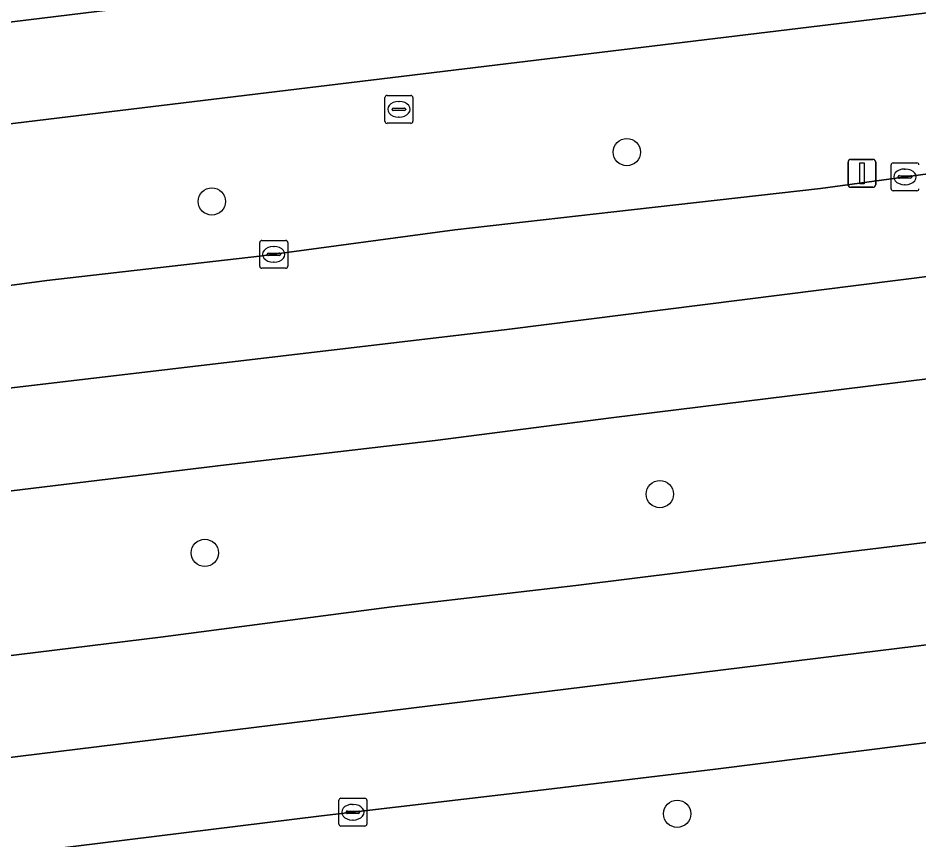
# Model space of a CAD drawing. Extents: x 161477 to 163040, y 383680 to 384871.
# Drawn here: x 161927.77 to 161960.06, y 384024.24 to 384053.7 of the extents above; entities that cross this region are included whole.
import ezdxf

# ---------------------------------------------------------------- set-up
doc = ezdxf.new("R2010")
doc.units = 0
for name, color, linetype in [('IMGEO_Berm_groen', 7, 'Continuous'), ('IMGEO_Boom', 7, 'Continuous'), ('IMGEO_Fietspad_gesloten', 7, 'Continuous'), ('IMGEO_Kolk', 7, 'Continuous'), ('IMGEO_Lichtmast', 7, 'Continuous'), ('IMGEO_Rijbaan_lokaal_gesloten', 7, 'Continuous'), ('IMGEO_Rioolput', 7, 'Continuous')]:
    doc.layers.add(name, color=color, linetype=linetype)

msp = doc.modelspace()

# ---------------------------------------------------------------- linework, layer by layer
at = {"layer": 'IMGEO_Berm_groen'}
for points in [[(162179.927, 384080.597), (162164.799, 384078.716), (162037.295, 384063.34), (162003.42, 384059.174), (162000, 384058.753), (161967.373, 384054.741), (161896.962, 384046.212), (161847.953, 384040.275), (161822.49, 384037.235), (161793.606, 384033.742), (161792.05, 384033.368), (161791.016, 384033.255), (161789.879, 384033.126), (161782.08, 384032.349)], [(162186.915, 384068.26), (162005.779, 384046.356), (162000, 384045.657), (161987.218, 384044.084), (161979.791, 384043.121), (161973.119, 384042.354), (161968.425, 384041.721), (161962.69, 384041.055), (161956.209, 384040.252), (161949.03, 384039.374), (161942.719, 384038.556), (161935.229, 384037.691), (161927.541, 384036.751), (161914.738, 384035.23), (161909.622, 384034.647), (161903.15, 384033.885), (161899.681, 384033.408), (161894.025, 384032.784), (161888.791, 384032.099), (161882.389, 384031.339), (161877.612, 384030.793), (161870.482, 384029.937), (161863.792, 384029.049), (161858.477, 384028.412)], [(161854.166, 384022.062), (161862.148, 384023.025), (161868.493, 384023.755), (161875.103, 384024.611), (161881.096, 384025.303), (161887.995, 384026.183), (161892.7, 384026.697), (161898.618, 384027.408), (161904.739, 384028.152), (161912.208, 384029.026), (161918.49, 384029.795), (161926.538, 384030.732), (161932.884, 384031.511), (161941.167, 384032.594), (161947.767, 384033.359), (161955.645, 384034.342), (161962.463, 384035.163), (161969.768, 384036.032), (161974.918, 384036.586), (161982.858, 384037.61), (161991.596, 384038.663), (162000, 384039.742), (162006.847, 384040.554), (162097.498, 384051.298)], [(161857.408, 384035.62), (161864.1, 384036.367), (161869.714, 384037.111), (161875.008, 384037.786), (161883.145, 384038.766), (161890.894, 384039.656), (161897.615, 384040.464), (161906.349, 384041.566), (161914.495, 384042.556), (161921.737, 384043.345), (161928.805, 384044.291), (161936.424, 384045.158), (161943.431, 384046.103), (161949.126, 384046.758), (161956.536, 384047.591), (161962.567, 384048.414), (161970.007, 384049.256), (161977.435, 384050.21)], [(162036.516, 384037.016), (162009.54, 384033.893), (162008.109, 384033.699), (162000, 384032.599), (161996.88, 384032.194), (161990.538, 384031.465), (161981.752, 384030.422), (161974.434, 384029.511), (161966.996, 384028.578), (161961.213, 384027.84), (161952.768, 384026.784), (161946.406, 384026.014), (161938.648, 384025.104), (161928.777, 384023.886), (161920.55, 384022.895), (161914.21, 384022.046), (161904.857, 384020.891), (161896.801, 384019.864), (161888.804, 384018.877), (161880.897, 384017.893), (161873.318, 384016.997), (161865.049, 384016.046), (161854.527, 384014.894)]]:
    msp.add_lwpolyline(points, dxfattribs=at)
msp.add_lwpolyline([(162036.674, 384066.924), (162037.582, 384067.034), (162038.924, 384068.822), (162038.896, 384068.971), (162005.124, 384064.883), (161960.6, 384059.493), (161945.247, 384057.634), (161922.11, 384054.757), (161918.446, 384054.301), (161918.491, 384054.006), (161916.62, 384053.79), (161916.531, 384054.083), (161895.034, 384051.475), (161896.476, 384049.775), (161967.056, 384058.389), (162000, 384062.428), (162002.758, 384062.766)], close=True, dxfattribs=at)
at = {"layer": 'IMGEO_Boom'}
for centre in [(161949.593, 384048.895), (161934.718, 384047.126), (161950.774, 384036.637), (161934.468, 384034.528), (161951.397, 384025.182)]:
    msp.add_circle(centre, 0.489, dxfattribs=at)
at = {"layer": 'IMGEO_Fietspad_gesloten'}
msp.add_lwpolyline([(162179.402, 384084.189), (162164.301, 384082.326), (162042.321, 384067.606), (162040.757, 384067.417), (162037.582, 384067.034), (162036.674, 384066.924), (162002.758, 384062.766), (162000, 384062.428), (161967.056, 384058.389), (161896.476, 384049.775), (161896.962, 384046.212), (161967.373, 384054.741), (162000, 384058.753), (162003.42, 384059.174), (162037.295, 384063.34), (162164.799, 384078.716)], dxfattribs=at)
at = {"layer": 'IMGEO_Kolk'}
for p, q in [((161959.063, 384047.58), (161959.063, 384048.432)), ((161959.138, 384048.506), (161959.99, 384048.506)), ((161959.551, 384048.286), (161959.576, 384048.286)), ((161959.322, 384048), (161959.322, 384048.012)), ((161959.76, 384047.963), (161959.362, 384047.963)), ((161959.365, 384048.049), (161959.763, 384048.049)), ((161959.806, 384048.012), (161959.806, 384048)), ((161959.574, 384047.726), (161959.549, 384047.726)), ((161959.99, 384047.506), (161959.138, 384047.506)), ((161936.513, 384045.729), (161937.365, 384045.729)), ((161936.438, 384044.803), (161936.438, 384045.655)), ((161936.926, 384045.509), (161936.951, 384045.509)), ((161937.439, 384045.655), (161937.439, 384044.803)), ((161936.697, 384045.223), (161936.697, 384045.235)), ((161937.135, 384045.186), (161936.737, 384045.186)), ((161936.74, 384045.272), (161937.138, 384045.272)), ((161937.181, 384045.235), (161937.181, 384045.223)), ((161937.365, 384044.729), (161936.513, 384044.729)), ((161936.949, 384044.949), (161936.924, 384044.949)), ((161939.274, 384024.81), (161939.274, 384025.662)), ((161939.349, 384025.736), (161940.201, 384025.736)), ((161940.275, 384025.662), (161940.275, 384024.81)), ((161939.762, 384025.516), (161939.787, 384025.516)), ((161939.533, 384025.23), (161939.533, 384025.242)), ((161939.971, 384025.193), (161939.573, 384025.193)), ((161939.576, 384025.279), (161939.974, 384025.279)), ((161940.017, 384025.242), (161940.017, 384025.23)), ((161940.201, 384024.736), (161939.349, 384024.736)), ((161939.785, 384024.956), (161939.76, 384024.956))]:
    msp.add_line(p, q, dxfattribs=at)
for points in [[(161959.063, 384047.58), (161959.063, 384048.432)], [(161959.138, 384048.506), (161959.99, 384048.506)], [(161959.99, 384047.506), (161959.138, 384047.506)], [(161936.513, 384045.729), (161937.365, 384045.729)], [(161936.438, 384044.803), (161936.438, 384045.655)], [(161937.439, 384045.655), (161937.439, 384044.803)], [(161937.365, 384044.729), (161936.513, 384044.729)], [(161939.274, 384024.81), (161939.274, 384025.662)], [(161939.349, 384025.736), (161940.201, 384025.736)], [(161940.275, 384025.662), (161940.275, 384024.81)], [(161940.201, 384024.736), (161939.349, 384024.736)]]:
    msp.add_lwpolyline(points, dxfattribs=at)
for centre, radius, start, end in [((161959.14, 384048.43), 0.0765, 91.552, 178.448), ((161959.14, 384048.43), 0.0765, 91.552, 178.448), ((161959.988, 384048.43), 0.0765, 1.552, 88.448), ((161959.988, 384048.43), 0.0765, 1.552, 88.448), ((161959.362, 384048.009), 0.0403, 85.8775, 175.7526), ((161959.359, 384047.999), 0.0366, 178.938, 274.7102), ((161959.763, 384048.006), 0.043, 264.8664, 352.4533), ((161959.767, 384048.011), 0.0386, 1.7309, 96.639), ((161959.14, 384047.582), 0.0765, 181.552, 268.448), ((161959.14, 384047.582), 0.0765, 181.552, 268.448), ((161959.988, 384047.582), 0.0765, 271.552, 358.448), ((161959.988, 384047.582), 0.0765, 271.552, 358.448), ((161936.515, 384045.653), 0.0765, 91.552, 178.448), ((161936.515, 384045.653), 0.0765, 91.552, 178.448), ((161937.363, 384045.653), 0.0765, 1.552, 88.448), ((161937.363, 384045.653), 0.0765, 1.552, 88.448), ((161936.737, 384045.232), 0.0403, 85.8775, 175.7526), ((161936.734, 384045.222), 0.0366, 178.938, 274.7102), ((161937.138, 384045.229), 0.043, 264.8664, 352.4533), ((161937.142, 384045.234), 0.0386, 1.7309, 96.639), ((161936.515, 384044.805), 0.0765, 181.552, 268.448), ((161936.515, 384044.805), 0.0765, 181.552, 268.448), ((161937.363, 384044.805), 0.0765, 271.552, 358.448), ((161937.363, 384044.805), 0.0765, 271.552, 358.448), ((161939.351, 384025.66), 0.0765, 91.552, 178.448), ((161939.351, 384025.66), 0.0765, 91.552, 178.448), ((161940.199, 384025.66), 0.0765, 1.552, 88.448), ((161940.199, 384025.66), 0.0765, 1.552, 88.448), ((161939.573, 384025.239), 0.0403, 85.8775, 175.7526), ((161939.57, 384025.229), 0.0366, 178.938, 274.7102), ((161939.974, 384025.236), 0.043, 264.8664, 352.4533), ((161939.978, 384025.241), 0.0386, 1.7309, 96.639), ((161939.351, 384024.812), 0.0765, 181.552, 268.448), ((161939.351, 384024.812), 0.0765, 181.552, 268.448), ((161940.199, 384024.812), 0.0765, 271.552, 358.448), ((161940.199, 384024.812), 0.0765, 271.552, 358.448)]:
    msp.add_arc(centre, radius, start, end, dxfattribs=at)
for centre, major_axis, ratio, start_param, end_param in [((161959.55, 384048.006), (-0.387, 0.002), 0.722429, 4.712389, 7.853982), ((161959.575, 384048.006), (-0.39, 0.002), 0.717154, 1.570796, 4.712389), ((161936.925, 384045.229), (-0.387, 0.002), 0.722429, 4.712389, 7.853982), ((161936.95, 384045.229), (-0.39, 0.002), 0.717154, 1.570796, 4.712389), ((161939.761, 384025.236), (-0.387, 0.002), 0.722429, 4.712389, 7.853982), ((161939.786, 384025.236), (-0.39, 0.002), 0.717154, 1.570796, 4.712389)]:
    msp.add_ellipse(centre, major_axis=major_axis, ratio=ratio, start_param=start_param, end_param=end_param, dxfattribs=at)
at = {"layer": 'IMGEO_Lichtmast'}
for p, q in [((161957.624, 384048.634), (161958.414, 384048.634)), ((161958.414, 384048.634), (161957.624, 384048.634)), ((161957.524, 384047.734), (161957.524, 384048.534)), ((161957.524, 384048.534), (161957.524, 384047.734)), ((161958.514, 384048.534), (161958.514, 384047.734)), ((161958.514, 384047.734), (161958.514, 384048.534)), ((161958.414, 384047.634), (161957.624, 384047.634)), ((161957.624, 384047.634), (161958.414, 384047.634))]:
    msp.add_line(p, q, dxfattribs=at)
msp.add_lwpolyline([(161957.944, 384048.509), (161958.094, 384048.509), (161958.094, 384047.759), (161957.944, 384047.759), (161957.944, 384048.509)], dxfattribs=at)
for centre, start, end in [((161957.624, 384048.534), 90, 180), ((161957.624, 384048.534), 90, 180), ((161958.414, 384048.534), 0, 90), ((161958.414, 384048.534), 360, 90), ((161957.624, 384047.734), 180, 270), ((161957.624, 384047.734), 180, 270), ((161958.414, 384047.734), 270, 0), ((161958.414, 384047.734), 270, 0)]:
    msp.add_arc(centre, 0.1, start, end, dxfattribs=at)
at = {"layer": 'IMGEO_Rijbaan_lokaal_gesloten'}
for points in [[(161858.477, 384028.412), (161863.792, 384029.049), (161870.482, 384029.937), (161877.612, 384030.793), (161882.389, 384031.339), (161888.791, 384032.099), (161894.025, 384032.784), (161899.681, 384033.408), (161903.15, 384033.885), (161909.622, 384034.647), (161914.738, 384035.23), (161927.541, 384036.751), (161935.229, 384037.691), (161942.719, 384038.556), (161949.03, 384039.374), (161956.209, 384040.252), (161962.69, 384041.055), (161968.425, 384041.721), (161973.119, 384042.354), (161979.791, 384043.121), (161987.218, 384044.084), (162000, 384045.657), (162005.779, 384046.356), (162186.915, 384068.26)], [(162061.99, 384060.529), (162004.465, 384053.494), (162000, 384052.948), (161996.3, 384052.485), (161989.699, 384051.67), (161982.251, 384050.756), (161977.435, 384050.21), (161970.007, 384049.256), (161962.567, 384048.414), (161956.536, 384047.591), (161949.126, 384046.758), (161943.431, 384046.103), (161936.424, 384045.158), (161928.805, 384044.291), (161921.737, 384043.345), (161914.495, 384042.556), (161906.349, 384041.566), (161897.615, 384040.464), (161890.894, 384039.656), (161883.145, 384038.766), (161875.008, 384037.786), (161869.714, 384037.111), (161864.1, 384036.367), (161857.408, 384035.62)], [(161705.264, 384017.609), (161695.591, 384016.774), (161695.172, 384016.745), (161694.752, 384016.717), (161694.365, 384016.691), (161694.855, 384012.926), (161696.893, 384013.027), (161706.74, 384013.577), (161721.837, 384015.377), (161753.08, 384019.028), (161795.621, 384024.429), (161827.864, 384028.429), (161871.905, 384033.68), (161895.749, 384036.581), (161917.195, 384039.231), (161945.288, 384042.532), (161960.735, 384044.482), (161993.828, 384048.483), (162005.138, 384049.833), (162024.421, 384052.135)], [(162024.421, 384052.135), (162005.138, 384049.833), (161993.828, 384048.483), (161960.735, 384044.482), (161945.288, 384042.532), (161917.195, 384039.231), (161895.749, 384036.581), (161871.905, 384033.68), (161827.864, 384028.429)], [(162097.498, 384051.298), (162006.847, 384040.554), (162000, 384039.742), (161991.596, 384038.663), (161982.858, 384037.61), (161974.918, 384036.586), (161969.768, 384036.032), (161962.463, 384035.163), (161955.645, 384034.342), (161947.767, 384033.359), (161941.167, 384032.594), (161932.884, 384031.511), (161926.538, 384030.732), (161918.49, 384029.795), (161912.208, 384029.026), (161904.739, 384028.152), (161898.618, 384027.408), (161892.7, 384026.697), (161887.995, 384026.183), (161881.096, 384025.303), (161875.103, 384024.611), (161868.493, 384023.755), (161862.148, 384023.025), (161854.166, 384022.062)], [(162102.422, 384048.613), (162008.923, 384037.209), (162007.495, 384037.033), (161917.35, 384025.954), (161825.477, 384014.75)], [(161825.477, 384014.75), (161917.35, 384025.954), (162007.495, 384037.033), (162008.923, 384037.209), (162102.422, 384048.613)], [(161854.527, 384014.894), (161865.049, 384016.046), (161873.318, 384016.997), (161880.897, 384017.893), (161888.804, 384018.877), (161896.801, 384019.864), (161904.857, 384020.891), (161914.21, 384022.046), (161920.55, 384022.895), (161928.777, 384023.886), (161938.648, 384025.104), (161946.406, 384026.014), (161952.768, 384026.784), (161961.213, 384027.84), (161966.996, 384028.578), (161974.434, 384029.511), (161981.752, 384030.422), (161990.538, 384031.465), (161996.88, 384032.194), (162000, 384032.599), (162008.109, 384033.699), (162009.54, 384033.893), (162036.516, 384037.016)]]:
    msp.add_lwpolyline(points, dxfattribs=at)
at = {"layer": 'IMGEO_Rioolput'}
for p, q in [((161940.925, 384049.999), (161940.925, 384050.851)), ((161941, 384050.925), (161941.852, 384050.925)), ((161941.926, 384050.851), (161941.926, 384049.999)), ((161941.413, 384050.705), (161941.438, 384050.705)), ((161941.184, 384050.419), (161941.184, 384050.431)), ((161941.622, 384050.382), (161941.224, 384050.382)), ((161941.227, 384050.468), (161941.625, 384050.468)), ((161941.668, 384050.431), (161941.668, 384050.419)), ((161941.852, 384049.925), (161941, 384049.925)), ((161941.436, 384050.145), (161941.411, 384050.145))]:
    msp.add_line(p, q, dxfattribs=at)
for points in [[(161940.925, 384049.999), (161940.925, 384050.851)], [(161941, 384050.925), (161941.852, 384050.925)], [(161941.926, 384050.851), (161941.926, 384049.999)], [(161941.852, 384049.925), (161941, 384049.925)]]:
    msp.add_lwpolyline(points, dxfattribs=at)
for centre, radius, start, end in [((161941.002, 384050.849), 0.0765, 91.552, 178.448), ((161941.002, 384050.849), 0.0765, 91.552, 178.448), ((161941.85, 384050.849), 0.0765, 1.552, 88.448), ((161941.85, 384050.849), 0.0765, 1.552, 88.448), ((161941.224, 384050.428), 0.0403, 85.8775, 175.7526), ((161941.221, 384050.418), 0.0366, 178.938, 274.7102), ((161941.625, 384050.425), 0.043, 264.8664, 352.4533), ((161941.629, 384050.43), 0.0386, 1.7309, 96.639), ((161941.002, 384050.001), 0.0765, 181.552, 268.448), ((161941.002, 384050.001), 0.0765, 181.552, 268.448), ((161941.85, 384050.001), 0.0765, 271.552, 358.448), ((161941.85, 384050.001), 0.0765, 271.552, 358.448)]:
    msp.add_arc(centre, radius, start, end, dxfattribs=at)
for centre, major_axis, ratio, start_param, end_param in [((161941.412, 384050.425), (-0.387, 0.002), 0.722429, 4.712389, 7.853982), ((161941.437, 384050.425), (-0.39, 0.002), 0.717154, 1.570796, 4.712389)]:
    msp.add_ellipse(centre, major_axis=major_axis, ratio=ratio, start_param=start_param, end_param=end_param, dxfattribs=at)

doc.saveas('drawing.dxf')
